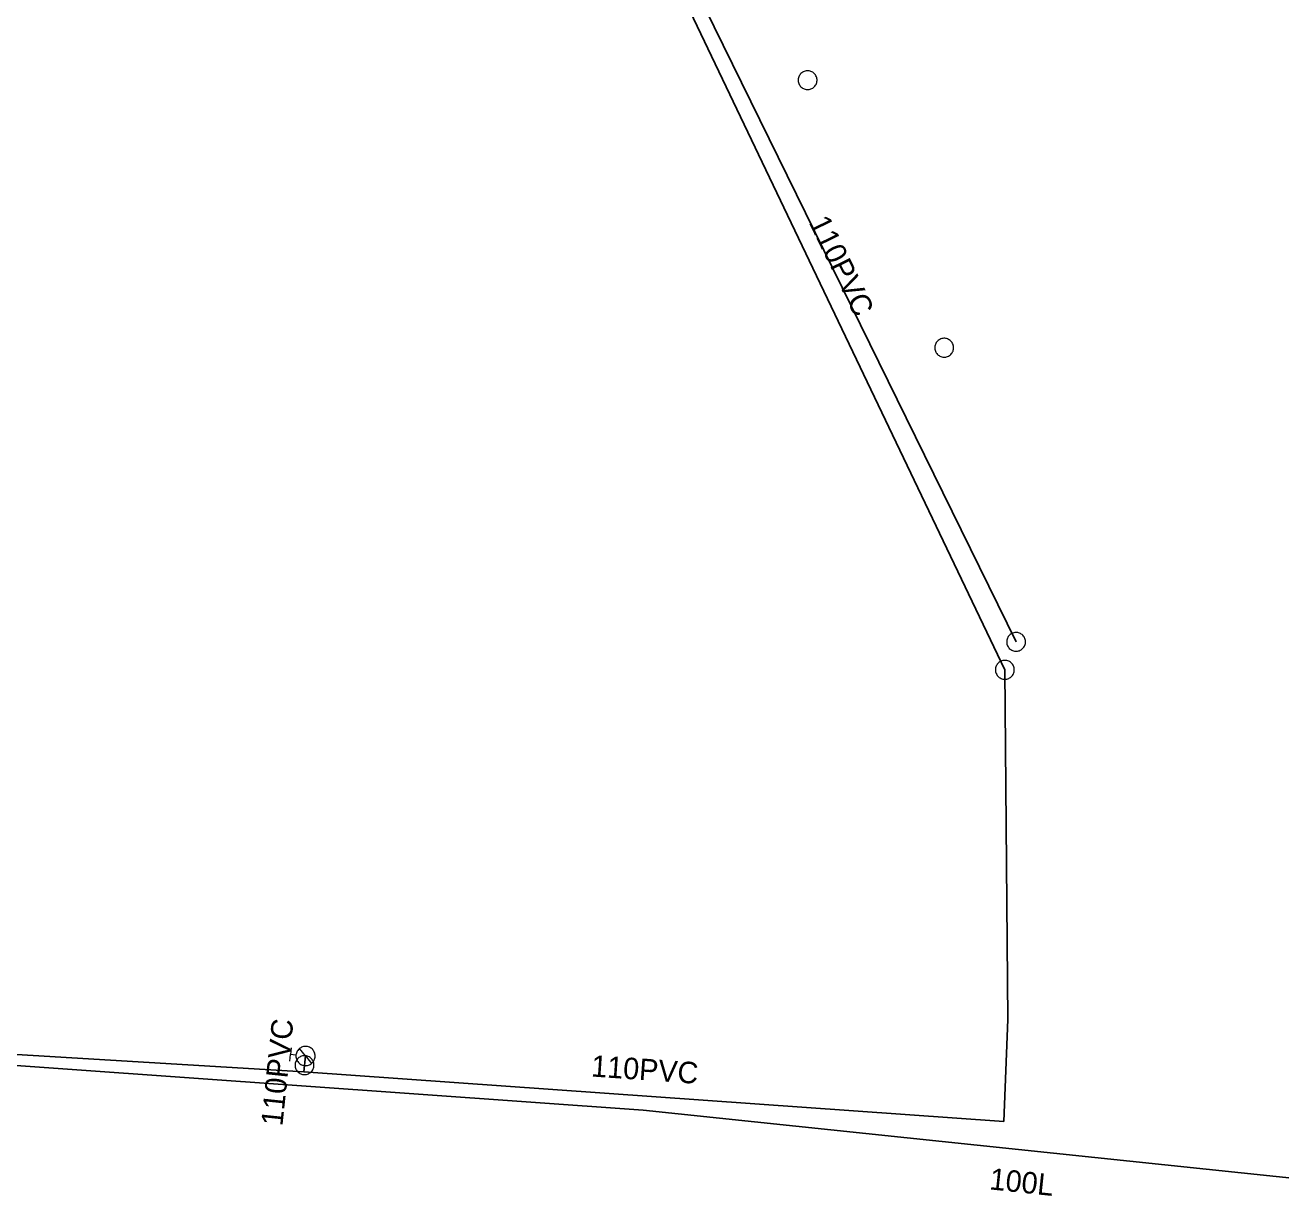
# Model space of a CAD drawing. Extents: x -741806 to -738704, y -1059275 to -1055387.
# Drawn here: x -740597.4 to -740539.1, y -1057575.4 to -1057520.9 of the extents above; entities that cross this region are included whole.
import ezdxf

# ---------------------------------------------------------------- set-up
doc = ezdxf.new("R2010")
doc.units = 0
doc.header["$LTSCALE"] = 0.4
for name, color, linetype, lineweight in [('2', 7, 'Continuous', 25), ('3', 7, 'Continuous', 13), ('50', 7, 'Continuous', 13), ('51', 7, 'Continuous', 13), ('52', 7, 'Continuous', 25)]:
    doc.layers.add(name, color=color, linetype=linetype, lineweight=lineweight)
doc.layers.add('5', color=7, linetype='Continuous')
doc.layers.add('53', color=7, linetype='Continuous')

msp = doc.modelspace()

# ---------------------------------------------------------------- linework, layer by layer
at = {"layer": '2'}
for points in [[(-740551.37, -1057549.6), (-740573.489, -1057504.53), (-740597.07, -1057461.26), (-740629.3, -1057411.95)], [(-740633.142, -1057565.869), (-740616.157, -1057567.624), (-740600.686, -1057569.098), (-740568.695, -1057571.365), (-740532.184, -1057575.2), (-740517.113, -1057574.642), (-740509.967, -1057572.304)]]:
    msp.add_lwpolyline(points, dxfattribs=at)
at = {"layer": '3'}
for points in [[(-740561.257, -1057523.099), (-740561.296, -1057523.122), (-740561.333, -1057523.149), (-740561.367, -1057523.18), (-740561.398, -1057523.213), (-740561.425, -1057523.251), (-740561.448, -1057523.291), (-740561.466, -1057523.333), (-740561.481, -1057523.376), (-740561.489, -1057523.421), (-740561.494, -1057523.466), (-740561.494, -1057523.512), (-740561.49, -1057523.558), (-740561.48, -1057523.602), (-740561.466, -1057523.646), (-740561.447, -1057523.688), (-740561.425, -1057523.728), (-740561.397, -1057523.764), (-740561.367, -1057523.799), (-740561.333, -1057523.829), (-740561.295, -1057523.856), (-740561.256, -1057523.879), (-740561.215, -1057523.897), (-740561.17, -1057523.911), (-740561.126, -1057523.921), (-740561.08, -1057523.926), (-740561.034, -1057523.925), (-740560.989, -1057523.921), (-740560.944, -1057523.911), (-740560.9, -1057523.897), (-740560.858, -1057523.878), (-740560.819, -1057523.856), (-740560.782, -1057523.829), (-740560.748, -1057523.798), (-740560.717, -1057523.763), (-740560.691, -1057523.727), (-740560.667, -1057523.687), (-740560.649, -1057523.646), (-740560.635, -1057523.601), (-740560.626, -1057523.557), (-740560.621, -1057523.512), (-740560.621, -1057523.466), (-740560.625, -1057523.42), (-740560.635, -1057523.375), (-740560.649, -1057523.332), (-740560.668, -1057523.29), (-740560.691, -1057523.25), (-740560.717, -1057523.213), (-740560.748, -1057523.179), (-740560.783, -1057523.149), (-740560.82, -1057523.122), (-740560.86, -1057523.099), (-740560.901, -1057523.08), (-740560.945, -1057523.067), (-740560.989, -1057523.057), (-740561.035, -1057523.052), (-740561.081, -1057523.052), (-740561.126, -1057523.057), (-740561.172, -1057523.067), (-740561.215, -1057523.081), (-740561.256, -1057523.099)], [(-740554.908, -1057535.538), (-740554.947, -1057535.561), (-740554.984, -1057535.588), (-740555.018, -1057535.619), (-740555.049, -1057535.652), (-740555.076, -1057535.69), (-740555.099, -1057535.73), (-740555.117, -1057535.772), (-740555.132, -1057535.815), (-740555.14, -1057535.86), (-740555.145, -1057535.905), (-740555.145, -1057535.951), (-740555.141, -1057535.997), (-740555.131, -1057536.041), (-740555.117, -1057536.085), (-740555.098, -1057536.127), (-740555.076, -1057536.167), (-740555.048, -1057536.203), (-740555.018, -1057536.238), (-740554.984, -1057536.268), (-740554.946, -1057536.295), (-740554.907, -1057536.318), (-740554.866, -1057536.336), (-740554.821, -1057536.35), (-740554.777, -1057536.36), (-740554.731, -1057536.365), (-740554.685, -1057536.364), (-740554.64, -1057536.36), (-740554.595, -1057536.35), (-740554.551, -1057536.336), (-740554.509, -1057536.317), (-740554.47, -1057536.295), (-740554.433, -1057536.268), (-740554.399, -1057536.237), (-740554.368, -1057536.202), (-740554.342, -1057536.166), (-740554.318, -1057536.126), (-740554.3, -1057536.085), (-740554.286, -1057536.04), (-740554.277, -1057535.996), (-740554.272, -1057535.951), (-740554.272, -1057535.905), (-740554.276, -1057535.859), (-740554.286, -1057535.814), (-740554.3, -1057535.771), (-740554.319, -1057535.729), (-740554.342, -1057535.689), (-740554.368, -1057535.652), (-740554.399, -1057535.618), (-740554.434, -1057535.588), (-740554.471, -1057535.561), (-740554.511, -1057535.538), (-740554.552, -1057535.519), (-740554.596, -1057535.506), (-740554.64, -1057535.496), (-740554.686, -1057535.491), (-740554.732, -1057535.491), (-740554.777, -1057535.496), (-740554.823, -1057535.506), (-740554.866, -1057535.52), (-740554.907, -1057535.538)], [(-740551.562, -1057549.206), (-740551.601, -1057549.229), (-740551.638, -1057549.255), (-740551.674, -1057549.285), (-740551.704, -1057549.318), (-740551.732, -1057549.355), (-740551.756, -1057549.395), (-740551.774, -1057549.436), (-740551.79, -1057549.479), (-740551.799, -1057549.524), (-740551.805, -1057549.569), (-740551.806, -1057549.615), (-740551.802, -1057549.661), (-740551.792, -1057549.706), (-740551.78, -1057549.75), (-740551.761, -1057549.792), (-740551.739, -1057549.832), (-740551.712, -1057549.869), (-740551.683, -1057549.904), (-740551.649, -1057549.935), (-740551.612, -1057549.962), (-740551.573, -1057549.986), (-740551.532, -1057550.005), (-740551.488, -1057550.02), (-740551.444, -1057550.03), (-740551.398, -1057550.036), (-740551.352, -1057550.035), (-740551.307, -1057550.032), (-740551.261, -1057550.023), (-740551.218, -1057550.01), (-740551.176, -1057549.991), (-740551.136, -1057549.97), (-740551.099, -1057549.943), (-740551.064, -1057549.913), (-740551.033, -1057549.879), (-740551.005, -1057549.843), (-740550.981, -1057549.803), (-740550.963, -1057549.762), (-740550.948, -1057549.718), (-740550.938, -1057549.674), (-740550.932, -1057549.629), (-740550.932, -1057549.583), (-740550.935, -1057549.537), (-740550.944, -1057549.492), (-740550.957, -1057549.448), (-740550.976, -1057549.406), (-740550.998, -1057549.366), (-740551.024, -1057549.329), (-740551.054, -1057549.294), (-740551.088, -1057549.263), (-740551.125, -1057549.236), (-740551.164, -1057549.213), (-740551.205, -1057549.193), (-740551.249, -1057549.178), (-740551.293, -1057549.168), (-740551.339, -1057549.163), (-740551.385, -1057549.162), (-740551.43, -1057549.166), (-740551.476, -1057549.175), (-740551.519, -1057549.189), (-740551.561, -1057549.206)]]:
    msp.add_lwpolyline(points, dxfattribs=at)
at = {"layer": '50'}
for p, q in [((-740585.056, -1057568.476), (-740585.087, -1057568.782)), ((-740584.392, -1057568.851), (-740584.671, -1057568.506)), ((-740585.118, -1057569.088), (-740585.087, -1057568.782)), ((-740584.837, -1057568.807), (-740585.087, -1057568.782)), ((-740584.392, -1057568.851), (-740584.109, -1057569.198))]:
    msp.add_line(p, q, dxfattribs=at)
msp.add_lwpolyline([(-740584.343, -1057568.41), (-740584.392, -1057568.408), (-740584.439, -1057568.408), (-740584.486, -1057568.416), (-740584.53, -1057568.429), (-740584.572, -1057568.444), (-740584.615, -1057568.467), (-740584.653, -1057568.492), (-740584.691, -1057568.521), (-740584.725, -1057568.553), (-740584.753, -1057568.59), (-740584.779, -1057568.629), (-740584.802, -1057568.67), (-740584.816, -1057568.715), (-740584.829, -1057568.76), (-740584.837, -1057568.805), (-740584.838, -1057568.851), (-740584.838, -1057568.896), (-740584.83, -1057568.943), (-740584.817, -1057568.989), (-740584.8, -1057569.034), (-740584.779, -1057569.074), (-740584.754, -1057569.114), (-740584.725, -1057569.15), (-740584.693, -1057569.182), (-740584.656, -1057569.213), (-740584.617, -1057569.239), (-740584.576, -1057569.26), (-740584.532, -1057569.278), (-740584.486, -1057569.288), (-740584.441, -1057569.298), (-740584.393, -1057569.3), (-740584.347, -1057569.297), (-740584.303, -1057569.29), (-740584.255, -1057569.279), (-740584.212, -1057569.261), (-740584.17, -1057569.241), (-740584.132, -1057569.215), (-740584.094, -1057569.187), (-740584.061, -1057569.152), (-740584.033, -1057569.116), (-740584.007, -1057569.076), (-740583.986, -1057569.035), (-740583.968, -1057568.993), (-740583.955, -1057568.945), (-740583.948, -1057568.9), (-740583.946, -1057568.854), (-740583.949, -1057568.807), (-740583.956, -1057568.76), (-740583.967, -1057568.716), (-740583.985, -1057568.671), (-740584.005, -1057568.631), (-740584.031, -1057568.59), (-740584.06, -1057568.555), (-740584.091, -1057568.522), (-740584.13, -1057568.494), (-740584.167, -1057568.466), (-740584.209, -1057568.444), (-740584.253, -1057568.43), (-740584.298, -1057568.417)], close=True, dxfattribs=at)
at = {"layer": '51'}
for points in [[(-740551.453, -1057550.899), (-740551.455, -1057550.854), (-740551.462, -1057550.809), (-740551.474, -1057550.764), (-740551.49, -1057550.722), (-740551.511, -1057550.681), (-740551.536, -1057550.642), (-740551.565, -1057550.607), (-740551.597, -1057550.574), (-740551.633, -1057550.546), (-740551.671, -1057550.521), (-740551.712, -1057550.5), (-740551.755, -1057550.483), (-740551.799, -1057550.471), (-740551.844, -1057550.464), (-740551.89, -1057550.462), (-740551.936, -1057550.464), (-740551.981, -1057550.471), (-740552.025, -1057550.483), (-740552.068, -1057550.5), (-740552.109, -1057550.521), (-740552.147, -1057550.546), (-740552.183, -1057550.574), (-740552.215, -1057550.607), (-740552.244, -1057550.642), (-740552.269, -1057550.681), (-740552.29, -1057550.722), (-740552.306, -1057550.764), (-740552.318, -1057550.809), (-740552.325, -1057550.854), (-740552.328, -1057550.9), (-740552.325, -1057550.945), (-740552.318, -1057550.99), (-740552.306, -1057551.035), (-740552.29, -1057551.077), (-740552.269, -1057551.118), (-740552.244, -1057551.157), (-740552.215, -1057551.192), (-740552.183, -1057551.225), (-740552.147, -1057551.253), (-740552.109, -1057551.278), (-740552.068, -1057551.299), (-740552.025, -1057551.316), (-740551.981, -1057551.327), (-740551.936, -1057551.335), (-740551.89, -1057551.337), (-740551.844, -1057551.335), (-740551.799, -1057551.327), (-740551.755, -1057551.316), (-740551.712, -1057551.299), (-740551.671, -1057551.278), (-740551.633, -1057551.253), (-740551.597, -1057551.225), (-740551.565, -1057551.192), (-740551.536, -1057551.157), (-740551.511, -1057551.118), (-740551.49, -1057551.077), (-740551.474, -1057551.035), (-740551.462, -1057550.99), (-740551.455, -1057550.945), (-740551.453, -1057550.9)], [(-740584.396, -1057568.844), (-740584.441, -1057568.841), (-740584.487, -1057568.844), (-740584.532, -1057568.851), (-740584.576, -1057568.863), (-740584.619, -1057568.88), (-740584.66, -1057568.9), (-740584.698, -1057568.926), (-740584.734, -1057568.954), (-740584.765, -1057568.987), (-740584.794, -1057569.023), (-740584.819, -1057569.061), (-740584.84, -1057569.102), (-740584.857, -1057569.145), (-740584.868, -1057569.189), (-740584.875, -1057569.235), (-740584.877, -1057569.281), (-740584.875, -1057569.326), (-740584.867, -1057569.371), (-740584.855, -1057569.416), (-740584.838, -1057569.458), (-740584.817, -1057569.499), (-740584.793, -1057569.537), (-740584.763, -1057569.573), (-740584.731, -1057569.605), (-740584.695, -1057569.634), (-740584.656, -1057569.659), (-740584.616, -1057569.679), (-740584.573, -1057569.695), (-740584.529, -1057569.707), (-740584.483, -1057569.714), (-740584.438, -1057569.716), (-740584.393, -1057569.714), (-740584.347, -1057569.706), (-740584.303, -1057569.694), (-740584.26, -1057569.678), (-740584.219, -1057569.657), (-740584.181, -1057569.631), (-740584.145, -1057569.603), (-740584.114, -1057569.57), (-740584.085, -1057569.535), (-740584.06, -1057569.496), (-740584.039, -1057569.455), (-740584.023, -1057569.412), (-740584.011, -1057569.368), (-740584.004, -1057569.323), (-740584.002, -1057569.277), (-740584.005, -1057569.231), (-740584.012, -1057569.186), (-740584.024, -1057569.142), (-740584.041, -1057569.099), (-740584.062, -1057569.058), (-740584.086, -1057569.02), (-740584.116, -1057568.985), (-740584.148, -1057568.952), (-740584.184, -1057568.923), (-740584.223, -1057568.898), (-740584.263, -1057568.878), (-740584.306, -1057568.862), (-740584.35, -1057568.85), (-740584.395, -1057568.844)]]:
    msp.add_lwpolyline(points, dxfattribs=at)
at = {"layer": '52'}
msp.add_line((-740584.473, -1057569.593), (-740584.397, -1057568.851), dxfattribs=at)
for points in [[(-740629.568, -1057413.446), (-740618.379, -1057430.067), (-740601.454, -1057456.58), (-740598.046, -1057461.412), (-740591.452, -1057473.831), (-740582.381, -1057489.777), (-740580.548, -1057493.651), (-740578.601, -1057497.165), (-740575.153, -1057503.61), (-740568.886, -1057515.331), (-740551.89, -1057550.899), (-740551.756, -1057567.162), (-740551.934, -1057571.904)], [(-740551.934, -1057571.904), (-740584.473, -1057569.593), (-740600.658, -1057568.607), (-740622.261, -1057566.439)]]:
    msp.add_lwpolyline(points, dxfattribs=at)

# ---------------------------------------------------------------- texts
at = {"layer": '5'}
msp.add_text('100L', height=1, rotation=354, dxfattribs=at).set_placement((-740552.636, -1057575.048))
at = {"layer": '53'}
for rotation, p in [(296, (-740561.018, -1057530.09)), (84, (-740585.468, -1057572.132)), (356, (-740571.142, -1057569.802))]:
    msp.add_text('110PVC', height=1, rotation=rotation, dxfattribs=at).set_placement(p)

doc.saveas('drawing.dxf')
